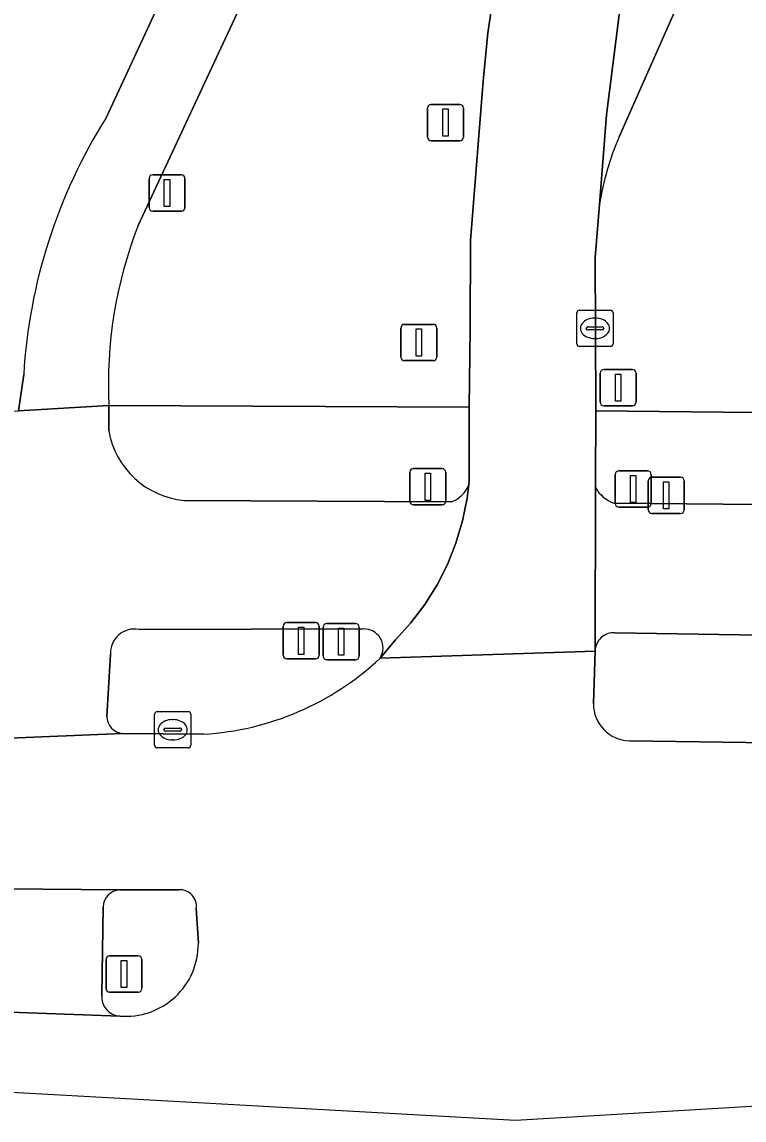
# Model space of a CAD drawing. Extents: x 160455 to 162082, y 388339 to 389736.
# Drawn here: x 161288.37 to 161308.29, y 388340.05 to 388370.32 of the extents above; entities that cross this region are included whole.
import ezdxf

# ---------------------------------------------------------------- set-up
doc = ezdxf.new("R2010")
doc.units = 0
for name, color, linetype in [('IMGEO_Berm_groen', 7, 'Continuous'), ('IMGEO_Drukknoppaal', 7, 'Continuous'), ('IMGEO_Fietspad_gesloten', 7, 'Continuous'), ('IMGEO_Fietspad_open', 7, 'Continuous'), ('IMGEO_Kolk', 7, 'Continuous'), ('IMGEO_Lichtmast', 7, 'Continuous'), ('IMGEO_Rijbaan_lokaal_gesloten', 7, 'Continuous'), ('IMGEO_Rijbaan_lokaal_open', 7, 'Continuous'), ('IMGEO_Rijbaan_regionaal_gesloten', 7, 'Continuous'), ('IMGEO_Verkeersbordpaal', 7, 'Continuous'), ('IMGEO_Verkeerseiland_gesloten', 7, 'Continuous'), ('IMGEO_Verkeerseiland_open', 7, 'Continuous'), ('IMGEO_Verkeersregelinstallatiepaal', 7, 'Continuous'), ('IMGEO_Voetpad_open', 7, 'Continuous')]:
    doc.layers.add(name, color=color, linetype=linetype)

msp = doc.modelspace()

# ---------------------------------------------------------------- linework, layer by layer
at = {"layer": 'IMGEO_Berm_groen'}
for points in [[(161290.694, 388367.68), (161300.559, 388388.936), (161301.757, 388391.318), (161301.203, 388391.511), (161302.813, 388394.864), (161303.414, 388396.116)], [(161306.828, 388395.977), (161305.604, 388394.709), (161300.671, 388384.209), (161291.571, 388364.692)], [(161304.302, 388365.295), (161304.185, 388363.834), (161304.188, 388361.827), (161304.198, 388359.606), (161313.857, 388359.501), (161313.891, 388359.759), (161313.89, 388361.517), (161318.056, 388394.02)], [(161290.771, 388359.752), (161300.71, 388359.704), (161300.731, 388361.866), (161300.744, 388364.296), (161301.089, 388368.691), (161301.219, 388370.027), (161302.17, 388376.281), (161303.677, 388382.425)], [(161307.804, 388374.117), (161307.588, 388373.37), (161307.282, 388372.662), (161304.843, 388367.157)], [(161237.944, 388356.888), (161288.282, 388359.601), (161288.422, 388360.607)]]:
    msp.add_lwpolyline(points, dxfattribs=at)
for centre, radius, start, end in [((161303.354, 388359.712), 14.959, 147.814, 176.5697), ((161312.07, 388364.047), 7.868, 156.7209, 170.8769), ((161302.864, 388360.328), 12.107, 158.8734, 182.729)]:
    msp.add_arc(centre, radius, start, end, dxfattribs=at)
at = {"layer": 'IMGEO_Drukknoppaal'}
for p, q in [((161305.648, 388356.873), (161305.648, 388357.673)), ((161305.648, 388357.673), (161305.648, 388356.873)), ((161305.748, 388357.773), (161306.538, 388357.773)), ((161306.538, 388357.773), (161305.748, 388357.773)), ((161306.638, 388357.673), (161306.638, 388356.873)), ((161306.638, 388356.873), (161306.638, 388357.673)), ((161306.538, 388356.773), (161305.748, 388356.773)), ((161305.748, 388356.773), (161306.538, 388356.773)), ((161295.579, 388352.864), (161295.579, 388353.664)), ((161295.579, 388353.664), (161295.579, 388352.864)), ((161295.679, 388353.764), (161296.469, 388353.764)), ((161296.469, 388353.764), (161295.679, 388353.764)), ((161296.569, 388353.664), (161296.569, 388352.864)), ((161296.569, 388352.864), (161296.569, 388353.664)), ((161296.469, 388352.764), (161295.679, 388352.764)), ((161295.679, 388352.764), (161296.469, 388352.764))]:
    msp.add_line(p, q, dxfattribs=at)
for points in [[(161306.068, 388357.648), (161306.218, 388357.648), (161306.218, 388356.898), (161306.068, 388356.898), (161306.068, 388357.648)], [(161295.999, 388353.639), (161296.149, 388353.639), (161296.149, 388352.889), (161295.999, 388352.889), (161295.999, 388353.639)]]:
    msp.add_lwpolyline(points, dxfattribs=at)
for centre, start, end in [((161305.748, 388357.673), 90, 180), ((161305.748, 388357.673), 90, 180), ((161306.538, 388357.673), 0, 90), ((161306.538, 388357.673), 360, 90), ((161305.748, 388356.873), 180, 270), ((161305.748, 388356.873), 180, 270), ((161306.538, 388356.873), 270, 0), ((161306.538, 388356.873), 270, 0), ((161295.679, 388353.664), 90, 180), ((161295.679, 388353.664), 90, 180), ((161296.469, 388353.664), 0, 90), ((161296.469, 388353.664), 360, 90), ((161295.679, 388352.864), 180, 270), ((161295.679, 388352.864), 180, 270), ((161296.469, 388352.864), 270, 0), ((161296.469, 388352.864), 270, 0)]:
    msp.add_arc(centre, 0.1, start, end, dxfattribs=at)
at = {"layer": 'IMGEO_Fietspad_gesloten'}
for points in [[(161308.605, 388398.566), (161307.851, 388398.428), (161307.508, 388398.445), (161307.165, 388398.431), (161306.825, 388398.386), (161306.49, 388398.312), (161306.163, 388398.207), (161305.846, 388398.074), (161305.543, 388397.913), (161305.255, 388397.726), (161304.985, 388397.514), (161304.736, 388397.278), (161304.508, 388397.021), (161304.304, 388396.745), (161304.126, 388396.452), (161303.974, 388396.144), (161303.879, 388395.904), (161303.383, 388394.833), (161301.757, 388391.318), (161300.559, 388388.936), (161290.694, 388367.68)], [(161291.571, 388364.692), (161300.671, 388384.209)], [(161288.422, 388360.607), (161288.282, 388359.601), (161290.771, 388359.752)], [(161291.066, 388346.396), (161287.91, 388346.424)], [(161290.579, 388343.485), (161290.615, 388345.934)], [(161287.79, 388343.036), (161291.07, 388342.919)]]:
    msp.add_lwpolyline(points, dxfattribs=at)
for centre, radius, start, end in [((161303.354, 388359.712), 14.959, 147.814, 176.5697), ((161302.864, 388360.328), 12.107, 158.8734, 182.729), ((161291.095, 388345.917), 0.48, 93.4125, 177.968), ((161291.103, 388343.443), 0.525, 175.466, 266.4167)]:
    msp.add_arc(centre, radius, start, end, dxfattribs=at)
at = {"layer": 'IMGEO_Fietspad_open'}
for points in [[(161290.769, 388359.055), (161290.771, 388359.752), (161288.282, 388359.601)], [(161299.821, 388354.802), (161300.108, 388355.369), (161300.343, 388355.959), (161300.524, 388356.568), (161300.651, 388357.191), (161300.699, 388357.563)], [(161304.194, 388357.49), (161304.18, 388352.982)], [(161300.218, 388357.095), (161292.843, 388357.133)], [(161311.735, 388356.992), (161304.701, 388357.058)], [(161298.249, 388352.782), (161298.674, 388353.286), (161299.101, 388353.756), (161299.485, 388354.263), (161299.821, 388354.802)], [(161291.603, 388353.575), (161297.784, 388353.59)], [(161304.727, 388353.486), (161313.333, 388353.341)], [(161290.718, 388351.175), (161290.814, 388352.896)], [(161287.815, 388350.573), (161291.151, 388350.709)]]:
    msp.add_lwpolyline(points, dxfattribs=at)
for centre, radius, start, end in [((161293.066, 388359.454), 2.332, 189.853, 264.5038), ((161299.937, 388357.865), 0.82, 290.0632, 338.3671), ((161304.986, 388357.906), 0.895, 207.7244, 251.4089), ((161291.478, 388352.923), 0.664, 79.1348, 182.2946), ((161297.809, 388353.066), 0.524, 327.1289, 92.7116), ((161304.696, 388352.971), 0.516, 86.581, 178.7333), ((161291.182, 388351.172), 0.464, 179.5813, 266.2142)]:
    msp.add_arc(centre, radius, start, end, dxfattribs=at)
at = {"layer": 'IMGEO_Kolk'}
for p, q in [((161303.676, 388361.451), (161303.676, 388362.303)), ((161303.751, 388362.377), (161304.603, 388362.377)), ((161304.164, 388362.157), (161304.189, 388362.157)), ((161304.677, 388362.303), (161304.677, 388361.451)), ((161303.935, 388361.871), (161303.935, 388361.883)), ((161303.978, 388361.92), (161304.376, 388361.92)), ((161304.419, 388361.883), (161304.419, 388361.871)), ((161304.373, 388361.834), (161303.975, 388361.834)), ((161304.187, 388361.597), (161304.162, 388361.597)), ((161304.603, 388361.377), (161303.751, 388361.377)), ((161292.107, 388351.311), (161292.959, 388351.311)), ((161292.032, 388350.385), (161292.032, 388351.237)), ((161292.52, 388351.091), (161292.545, 388351.091)), ((161293.033, 388351.237), (161293.033, 388350.385)), ((161292.291, 388350.805), (161292.291, 388350.817)), ((161292.729, 388350.768), (161292.331, 388350.768)), ((161292.334, 388350.854), (161292.732, 388350.854)), ((161292.775, 388350.817), (161292.775, 388350.805)), ((161292.543, 388350.531), (161292.518, 388350.531)), ((161292.959, 388350.311), (161292.107, 388350.311))]:
    msp.add_line(p, q, dxfattribs=at)
for points in [[(161303.676, 388361.451), (161303.676, 388362.303)], [(161303.751, 388362.377), (161304.603, 388362.377)], [(161304.677, 388362.303), (161304.677, 388361.451)], [(161304.603, 388361.377), (161303.751, 388361.377)], [(161292.107, 388351.311), (161292.959, 388351.311)], [(161292.032, 388350.385), (161292.032, 388351.237)], [(161293.033, 388351.237), (161293.033, 388350.385)], [(161292.959, 388350.311), (161292.107, 388350.311)]]:
    msp.add_lwpolyline(points, dxfattribs=at)
for centre, radius, start, end in [((161303.753, 388362.301), 0.0765, 91.552, 178.448), ((161303.753, 388362.301), 0.0765, 91.552, 178.448), ((161304.601, 388362.301), 0.0765, 1.552, 88.448), ((161304.601, 388362.301), 0.0765, 1.552, 88.448), ((161303.975, 388361.88), 0.0403, 85.8775, 175.7526), ((161303.972, 388361.87), 0.0366, 178.938, 274.7102), ((161304.376, 388361.877), 0.043, 264.8664, 352.4533), ((161304.38, 388361.882), 0.0386, 1.7309, 96.639), ((161303.753, 388361.453), 0.0765, 181.552, 268.448), ((161303.753, 388361.453), 0.0765, 181.552, 268.448), ((161304.601, 388361.453), 0.0765, 271.552, 358.448), ((161304.601, 388361.453), 0.0765, 271.552, 358.448), ((161292.109, 388351.235), 0.0765, 91.552, 178.448), ((161292.109, 388351.235), 0.0765, 91.552, 178.448), ((161292.957, 388351.235), 0.0765, 1.552, 88.448), ((161292.957, 388351.235), 0.0765, 1.552, 88.448), ((161292.331, 388350.814), 0.0403, 85.8775, 175.7526), ((161292.328, 388350.804), 0.0366, 178.938, 274.7102), ((161292.732, 388350.811), 0.043, 264.8664, 352.4533), ((161292.736, 388350.816), 0.0386, 1.7309, 96.639), ((161292.109, 388350.387), 0.0765, 181.552, 268.448), ((161292.109, 388350.387), 0.0765, 181.552, 268.448), ((161292.957, 388350.387), 0.0765, 271.552, 358.448), ((161292.957, 388350.387), 0.0765, 271.552, 358.448)]:
    msp.add_arc(centre, radius, start, end, dxfattribs=at)
for centre, major_axis, ratio, start_param, end_param in [((161304.163, 388361.877), (-0.387, 0.002), 0.722429, 4.712389, 7.853982), ((161304.188, 388361.877), (-0.39, 0.002), 0.717154, 1.570796, 4.712389), ((161292.519, 388350.811), (-0.387, 0.002), 0.722429, 4.712389, 7.853982), ((161292.544, 388350.811), (-0.39, 0.002), 0.717154, 1.570796, 4.712389)]:
    msp.add_ellipse(centre, major_axis=major_axis, ratio=ratio, start_param=start_param, end_param=end_param, dxfattribs=at)
at = {"layer": 'IMGEO_Lichtmast'}
for p, q in [((161291.98, 388366.108), (161292.77, 388366.108)), ((161292.77, 388366.108), (161291.98, 388366.108)), ((161291.88, 388365.208), (161291.88, 388366.008)), ((161291.88, 388366.008), (161291.88, 388365.208)), ((161292.87, 388366.008), (161292.87, 388365.208)), ((161292.87, 388365.208), (161292.87, 388366.008)), ((161292.77, 388365.108), (161291.98, 388365.108)), ((161291.98, 388365.108), (161292.77, 388365.108)), ((161304.319, 388359.843), (161304.319, 388360.643)), ((161304.319, 388360.643), (161304.319, 388359.843)), ((161304.419, 388360.743), (161305.209, 388360.743)), ((161305.209, 388360.743), (161304.419, 388360.743)), ((161305.309, 388360.643), (161305.309, 388359.843)), ((161305.309, 388359.843), (161305.309, 388360.643)), ((161305.209, 388359.743), (161304.419, 388359.743)), ((161304.419, 388359.743), (161305.209, 388359.743))]:
    msp.add_line(p, q, dxfattribs=at)
for points in [[(161292.3, 388365.983), (161292.45, 388365.983), (161292.45, 388365.233), (161292.3, 388365.233), (161292.3, 388365.983)], [(161304.739, 388360.618), (161304.889, 388360.618), (161304.889, 388359.868), (161304.739, 388359.868), (161304.739, 388360.618)]]:
    msp.add_lwpolyline(points, dxfattribs=at)
for centre, start, end in [((161291.98, 388366.008), 90, 180), ((161291.98, 388366.008), 90, 180), ((161292.77, 388366.008), 0, 90), ((161292.77, 388366.008), 360, 90), ((161291.98, 388365.208), 180, 270), ((161291.98, 388365.208), 180, 270), ((161292.77, 388365.208), 270, 0), ((161292.77, 388365.208), 270, 0), ((161304.419, 388360.643), 90, 180), ((161304.419, 388360.643), 90, 180), ((161305.209, 388360.643), 0, 90), ((161305.209, 388360.643), 360, 90), ((161304.419, 388359.843), 180, 270), ((161304.419, 388359.843), 180, 270), ((161305.209, 388359.843), 270, 0), ((161305.209, 388359.843), 270, 0)]:
    msp.add_arc(centre, 0.1, start, end, dxfattribs=at)
at = {"layer": 'IMGEO_Rijbaan_lokaal_gesloten'}
msp.add_lwpolyline([(161302.17, 388376.281), (161301.219, 388370.027), (161301.089, 388368.691), (161300.744, 388364.296), (161300.731, 388361.866), (161300.71, 388359.704), (161300.711, 388357.692), (161300.699, 388357.563), (161300.651, 388357.191), (161300.524, 388356.568), (161300.343, 388355.959), (161300.108, 388355.369), (161299.821, 388354.802), (161299.485, 388354.263), (161299.101, 388353.756), (161298.674, 388353.286), (161298.249, 388352.782), (161304.18, 388352.982), (161304.194, 388357.49), (161304.192, 388357.629), (161304.198, 388359.606), (161304.188, 388361.827), (161304.185, 388363.834), (161304.302, 388365.295), (161304.499, 388367.758), (161305.186, 388373.208)], dxfattribs=at)
at = {"layer": 'IMGEO_Rijbaan_lokaal_open'}
for points in [[(161311.318, 388394.393), (161310.745, 388392.945), (161306.863, 388380.799), (161306.514, 388379.486), (161305.186, 388373.208), (161304.499, 388367.758), (161304.302, 388365.295)], [(161304.843, 388367.157), (161307.282, 388372.662), (161307.588, 388373.37), (161307.804, 388374.117)]]:
    msp.add_lwpolyline(points, dxfattribs=at)
msp.add_arc((161312.07, 388364.047), 7.868, 156.7209, 170.8769, dxfattribs=at)
at = {"layer": 'IMGEO_Rijbaan_regionaal_gesloten'}
for points in [[(161304.137, 388351.537), (161304.18, 388352.982), (161298.249, 388352.782)], [(161293.387, 388350.689), (161291.151, 388350.709), (161287.815, 388350.573), (161287.91, 388346.424), (161291.066, 388346.396), (161292.713, 388346.401)], [(161313.503, 388346.866), (161316.741, 388346.849), (161320.032, 388346.835), (161320.132, 388350.218), (161316.754, 388350.302), (161313.483, 388350.384), (161305.126, 388350.504)], [(161293.18, 388345.884), (161293.239, 388344.924)], [(161291.07, 388342.919), (161287.79, 388343.036), (161287.926, 388340.831), (161301.985, 388340.053), (161319.969, 388341.111)]]:
    msp.add_lwpolyline(points, dxfattribs=at)
for centre, radius, start, end in [((161292.92, 388358.468), 7.793, 273.4379, 313.1441), ((161305.153, 388351.52), 1.016, 179.0218, 268.4851), ((161292.735, 388345.951), 0.45, 351.4072, 92.775), ((161291.237, 388344.914), 2.002, 265.218, 0.2819)]:
    msp.add_arc(centre, radius, start, end, dxfattribs=at)
at = {"layer": 'IMGEO_Verkeersbordpaal'}
for p, q in [((161299.561, 388367.149), (161299.561, 388367.949)), ((161299.561, 388367.949), (161299.561, 388367.149)), ((161299.661, 388368.049), (161300.451, 388368.049)), ((161300.451, 388368.049), (161299.661, 388368.049)), ((161300.551, 388367.949), (161300.551, 388367.149)), ((161300.551, 388367.149), (161300.551, 388367.949)), ((161300.451, 388367.049), (161299.661, 388367.049)), ((161299.661, 388367.049), (161300.451, 388367.049)), ((161298.824, 388361.086), (161298.824, 388361.886)), ((161298.824, 388361.886), (161298.824, 388361.086)), ((161298.924, 388361.986), (161299.714, 388361.986)), ((161299.714, 388361.986), (161298.924, 388361.986)), ((161299.814, 388361.886), (161299.814, 388361.086)), ((161299.814, 388361.086), (161299.814, 388361.886)), ((161299.714, 388360.986), (161298.924, 388360.986)), ((161298.924, 388360.986), (161299.714, 388360.986))]:
    msp.add_line(p, q, dxfattribs=at)
for points in [[(161299.981, 388367.924), (161300.131, 388367.924), (161300.131, 388367.174), (161299.981, 388367.174), (161299.981, 388367.924)], [(161299.244, 388361.861), (161299.394, 388361.861), (161299.394, 388361.111), (161299.244, 388361.111), (161299.244, 388361.861)]]:
    msp.add_lwpolyline(points, dxfattribs=at)
for centre, start, end in [((161299.661, 388367.949), 90, 180), ((161299.661, 388367.949), 90, 180), ((161300.451, 388367.949), 0, 90), ((161300.451, 388367.949), 360, 90), ((161299.661, 388367.149), 180, 270), ((161299.661, 388367.149), 180, 270), ((161300.451, 388367.149), 270, 0), ((161300.451, 388367.149), 270, 0), ((161298.924, 388361.886), 90, 180), ((161298.924, 388361.886), 90, 180), ((161299.714, 388361.886), 0, 90), ((161299.714, 388361.886), 360, 90), ((161298.924, 388361.086), 180, 270), ((161298.924, 388361.086), 180, 270), ((161299.714, 388361.086), 270, 0), ((161299.714, 388361.086), 270, 0)]:
    msp.add_arc(centre, 0.1, start, end, dxfattribs=at)
at = {"layer": 'IMGEO_Verkeerseiland_gesloten'}
for points in [[(161292.713, 388346.401), (161291.066, 388346.396)], [(161290.615, 388345.934), (161290.579, 388343.485)], [(161293.239, 388344.924), (161293.18, 388345.884)]]:
    msp.add_lwpolyline(points, dxfattribs=at)
for centre, radius, start, end in [((161292.735, 388345.951), 0.45, 351.4072, 92.775), ((161291.095, 388345.917), 0.48, 93.4125, 177.968), ((161291.237, 388344.914), 2.002, 265.218, 0.2819), ((161291.103, 388343.443), 0.525, 175.466, 266.4167)]:
    msp.add_arc(centre, radius, start, end, dxfattribs=at)
at = {"layer": 'IMGEO_Verkeerseiland_open'}
for points in [[(161297.784, 388353.59), (161291.603, 388353.575)], [(161313.333, 388353.341), (161304.727, 388353.486)], [(161290.814, 388352.896), (161290.718, 388351.175)], [(161304.18, 388352.982), (161304.137, 388351.537)], [(161291.151, 388350.709), (161293.387, 388350.689)], [(161305.126, 388350.504), (161313.483, 388350.384)]]:
    msp.add_lwpolyline(points, dxfattribs=at)
for centre, radius, start, end in [((161291.478, 388352.923), 0.664, 79.1348, 182.2946), ((161297.809, 388353.066), 0.524, 327.1289, 92.7116), ((161304.696, 388352.971), 0.516, 86.581, 178.7333), ((161292.92, 388358.468), 7.793, 273.4379, 313.1441), ((161305.153, 388351.52), 1.016, 179.0218, 268.4851), ((161291.182, 388351.172), 0.464, 179.5813, 266.2142)]:
    msp.add_arc(centre, radius, start, end, dxfattribs=at)
at = {"layer": 'IMGEO_Verkeersregelinstallatiepaal'}
for p, q in [((161299.07, 388357.109), (161299.07, 388357.909)), ((161299.07, 388357.909), (161299.07, 388357.109)), ((161299.17, 388358.009), (161299.96, 388358.009)), ((161299.96, 388358.009), (161299.17, 388358.009)), ((161300.06, 388357.909), (161300.06, 388357.109)), ((161300.06, 388357.109), (161300.06, 388357.909)), ((161304.834, 388357.947), (161305.624, 388357.947)), ((161305.624, 388357.947), (161304.834, 388357.947)), ((161304.734, 388357.047), (161304.734, 388357.847)), ((161304.734, 388357.847), (161304.734, 388357.047)), ((161305.724, 388357.847), (161305.724, 388357.047)), ((161305.724, 388357.047), (161305.724, 388357.847)), ((161299.96, 388357.009), (161299.17, 388357.009)), ((161299.17, 388357.009), (161299.96, 388357.009)), ((161305.624, 388356.947), (161304.834, 388356.947)), ((161304.834, 388356.947), (161305.624, 388356.947)), ((161296.783, 388353.739), (161297.573, 388353.739)), ((161297.573, 388353.739), (161296.783, 388353.739)), ((161296.683, 388352.839), (161296.683, 388353.639)), ((161296.683, 388353.639), (161296.683, 388352.839)), ((161297.673, 388353.639), (161297.673, 388352.839)), ((161297.673, 388352.839), (161297.673, 388353.639)), ((161297.573, 388352.739), (161296.783, 388352.739)), ((161296.783, 388352.739), (161297.573, 388352.739)), ((161290.693, 388343.677), (161290.693, 388344.477)), ((161290.693, 388344.477), (161290.693, 388343.677)), ((161290.793, 388344.577), (161291.583, 388344.577)), ((161291.583, 388344.577), (161290.793, 388344.577)), ((161291.683, 388344.477), (161291.683, 388343.677)), ((161291.683, 388343.677), (161291.683, 388344.477)), ((161291.583, 388343.577), (161290.793, 388343.577)), ((161290.793, 388343.577), (161291.583, 388343.577))]:
    msp.add_line(p, q, dxfattribs=at)
for points in [[(161299.49, 388357.884), (161299.64, 388357.884), (161299.64, 388357.134), (161299.49, 388357.134), (161299.49, 388357.884)], [(161305.154, 388357.822), (161305.304, 388357.822), (161305.304, 388357.072), (161305.154, 388357.072), (161305.154, 388357.822)], [(161297.103, 388353.614), (161297.253, 388353.614), (161297.253, 388352.864), (161297.103, 388352.864), (161297.103, 388353.614)], [(161291.113, 388344.452), (161291.263, 388344.452), (161291.263, 388343.702), (161291.113, 388343.702), (161291.113, 388344.452)]]:
    msp.add_lwpolyline(points, dxfattribs=at)
for centre, start, end in [((161299.17, 388357.909), 90, 180), ((161299.17, 388357.909), 90, 180), ((161299.96, 388357.909), 0, 90), ((161299.96, 388357.909), 360, 90), ((161304.834, 388357.847), 90, 180), ((161304.834, 388357.847), 90, 180), ((161305.624, 388357.847), 0, 90), ((161305.624, 388357.847), 360, 90), ((161299.17, 388357.109), 180, 270), ((161299.17, 388357.109), 180, 270), ((161299.96, 388357.109), 270, 0), ((161299.96, 388357.109), 270, 0), ((161304.834, 388357.047), 180, 270), ((161304.834, 388357.047), 180, 270), ((161305.624, 388357.047), 270, 0), ((161305.624, 388357.047), 270, 0), ((161296.783, 388353.639), 90, 180), ((161296.783, 388353.639), 90, 180), ((161297.573, 388353.639), 0, 90), ((161297.573, 388353.639), 360, 90), ((161296.783, 388352.839), 180, 270), ((161296.783, 388352.839), 180, 270), ((161297.573, 388352.839), 270, 0), ((161297.573, 388352.839), 270, 0), ((161290.793, 388344.477), 90, 180), ((161290.793, 388344.477), 90, 180), ((161291.583, 388344.477), 0, 90), ((161291.583, 388344.477), 360, 90), ((161290.793, 388343.677), 180, 270), ((161290.793, 388343.677), 180, 270), ((161291.583, 388343.677), 270, 0), ((161291.583, 388343.677), 270, 0)]:
    msp.add_arc(centre, 0.1, start, end, dxfattribs=at)
at = {"layer": 'IMGEO_Voetpad_open'}
for points in [[(161300.71, 388359.704), (161290.771, 388359.752), (161290.769, 388359.055)], [(161300.699, 388357.563), (161300.711, 388357.692), (161300.71, 388359.704)], [(161313.772, 388358.865), (161313.857, 388359.501), (161304.198, 388359.606), (161304.192, 388357.629), (161304.194, 388357.49)], [(161292.843, 388357.133), (161300.218, 388357.095)], [(161304.701, 388357.058), (161311.735, 388356.992)]]:
    msp.add_lwpolyline(points, dxfattribs=at)
for centre, radius, start, end in [((161293.066, 388359.454), 2.332, 189.853, 264.5038), ((161299.937, 388357.865), 0.82, 290.0632, 338.3671), ((161304.986, 388357.906), 0.895, 207.7244, 251.4089)]:
    msp.add_arc(centre, radius, start, end, dxfattribs=at)

doc.saveas('drawing.dxf')
